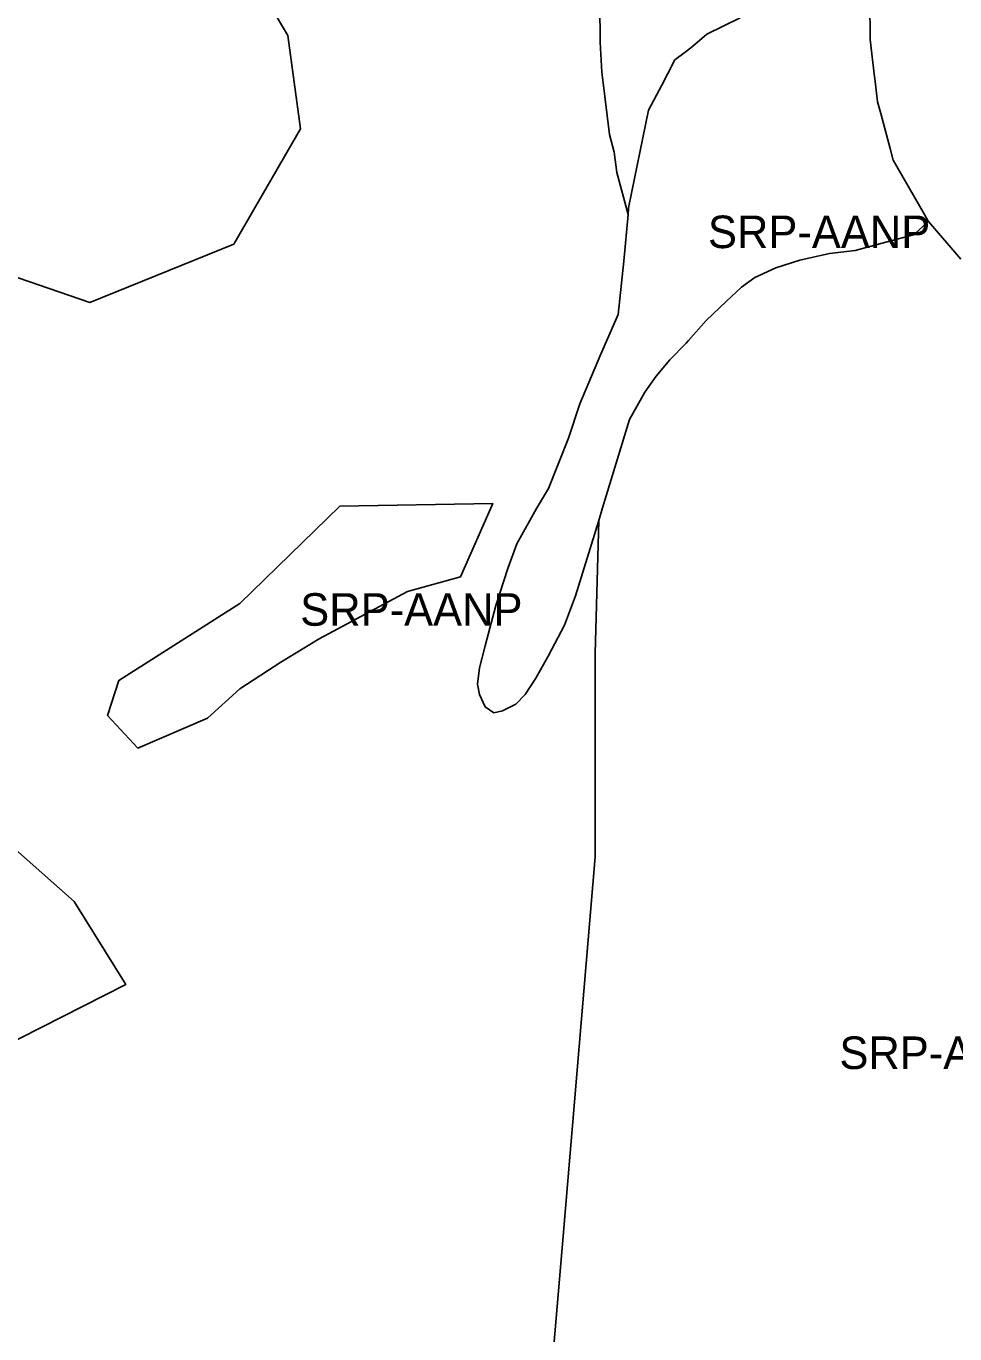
# Model space of a CAD drawing. Extents: x 598968 to 613553, y 4409678 to 4430833.
# Drawn here: x 606842.5 to 607185.2, y 4424082 to 4424564.5 of the extents above; entities that cross this region are included whole.
import ezdxf

# ---------------------------------------------------------------- set-up
doc = ezdxf.new("R2010")
doc.units = 0
for name, color, linetype in [('1', 7, 'Continuous'), ('Sòl Rústic Protegit', 7, 'Continuous'), ('Sòl Rústic Protegit - Alt Nivell de Protecció', 7, 'Continuous')]:
    doc.layers.add(name, color=color, linetype=linetype)

msp = doc.modelspace()

# ---------------------------------------------------------------- linework, layer by layer
at = {"layer": '1'}
msp.add_lwpolyline([(607153.8521, 4424573.5588), (607153.9773, 4424559.5592), (607155.6271, 4424545.762), (607155.7037, 4424545.1218), (607156.7275, 4424536.5596), (607157.8857, 4424532.2296), (607161.3365, 4424519.3272), (607162.4777, 4424515.06), (607163.8311, 4424512.6952), (607173.9595, 4424494.9954), (607175.3527, 4424492.5606), (607175.5191, 4424492.3686), (607187.4777, 4424478.561)], dxfattribs=at)
at = {"layer": 'Sòl Rústic Protegit'}
for points in [[(606920.4927, 4424592.5476), (606939.0551, 4424561.0476), (606943.6801, 4424526.5476), (606919.1177, 4424484.0476), (606865.9301, 4424462.5476), (606820.8051, 4424478.0476)], [(607029.9927, 4423992.5102), (607040.6177, 4424118.0102), (607052.4927, 4424258.0102), (607052.4927, 4424333.0102), (607053.7947, 4424382.122), (607045.2801, 4424354.3102), (607041.1801, 4424343.4102), (607035.1601, 4424331.9902), (607030.5701, 4424323.8702), (607026.6901, 4424317.8602), (607023.1601, 4424314.3302), (607018.2201, 4424311.8602), (607015.0401, 4424311.1502), (607011.8601, 4424313.2702), (607009.7501, 4424317.8602), (607009.0401, 4424321.7502), (607009.7501, 4424327.7502), (607011.8601, 4424335.8802), (607015.7601, 4424350.7602), (607020.2201, 4424364.3202), (607023.5501, 4424373.5102), (607030.8101, 4424386.5002), (607035.2201, 4424393.9102), (607042.5801, 4424412.4102), (607046.8101, 4424425.1202), (607054.4801, 4424443.2102), (607060.9801, 4424458.1102), (607063.0801, 4424477.7102), (607064.6093, 4424495.0402), (607060.4297, 4424510.5102), (607059.4921, 4424518.0102), (607057.7421, 4424524.5102), (607056.0547, 4424538.5102), (607054.9923, 4424547.5102), (607054.3671, 4424558.5102), (607054.3047, 4424558.5102), (607054.1797, 4424572.5102)]]:
    msp.add_lwpolyline(points, dxfattribs=at)
for points in [[(606909.3691, 4424309.1256), (606883.6721, 4424298.0958), (606872.5471, 4424310.0958), (606876.7345, 4424323.0958), (606921.3149, 4424351.4788), (606958.2383, 4424387.3162), (607014.7091, 4424388.4022), (607002.7635, 4424361.2526), (606983.2157, 4424355.8228), (606950.6365, 4424338.447), (606936.5187, 4424329.7592), (606921.3149, 4424319.9854)], [(606570.1177, 4423952.0098), (606545.1801, 4423950.5098), (606531.5551, 4423962.0098), (606513.8051, 4423983.5098), (606516.9965, 4424022.8958), (606527.6961, 4424054.9948), (606557.5023, 4424057.2876), (606579.6661, 4424093.208), (606614.0577, 4424119.1928), (606662.8051, 4424176.0098), (606728.3677, 4424243.0098), (606814.8887, 4424292.836), (606830.7427, 4424267.5098), (606860.1503, 4424241.4748), (606879.2567, 4424210.9044), (606824.6625, 4424183.1518), (606760.7961, 4424142.1208), (606702.7121, 4424104.672), (606685.8051, 4424062.5098), (606663.5551, 4424030.5098), (606643.2427, 4423994.0098), (606622.1801, 4423967.0098), (606600.0551, 4423956.0098)]]:
    msp.add_lwpolyline(points, close=True, dxfattribs=at)
at = {"layer": 'Sòl Rústic Protegit - Alt Nivell de Protecció'}
for points in [[(606820.8051, 4424478.0476), (606865.9301, 4424462.5476), (606919.1177, 4424484.0476), (606943.6801, 4424526.5476), (606939.0551, 4424561.0476), (606920.4927, 4424592.5476), (606926.0551, 4424629.0476), (606935.5551, 4424690.0476), (606933.9301, 4424703.5476), (606932.2427, 4424751.5476), (606918.8051, 4424808.0476), (606887.2427, 4424846.5476), (606873.3385, 4424924.9136), (606837.7309, 4424936.462), (606858.0155, 4424967.8066), (606858.0195, 4424967.8128), (606867.5551, 4424982.5476), (606881.9999, 4425020.1882), (606852.1663, 4425080.8174)], [(607105.9921, 4424567.5102), (607093.6797, 4424561.5102), (607091.0047, 4424559.2336), (607087.8047, 4424556.5102), (607085.6483, 4424554.8758), (607081.8673, 4424552.0102), (607079.3023, 4424546.947), (607077.0301, 4424542.6602), (607072.1799, 4424533.5102), (607064.8745, 4424498.0458), (607064.7967, 4424497.1646), (607064.6093, 4424495.0402), (607063.0801, 4424477.7102), (607060.9801, 4424458.1102), (607054.4801, 4424443.2102), (607046.8101, 4424425.1202), (607042.5801, 4424412.4102), (607035.2201, 4424393.9102), (607030.8101, 4424386.5002), (607023.5501, 4424373.5102), (607020.2201, 4424364.3202), (607015.7601, 4424350.7602), (607011.8601, 4424335.8802), (607009.7501, 4424327.7502), (607009.0401, 4424321.7502), (607009.7501, 4424317.8602), (607011.8601, 4424313.2702), (607015.0401, 4424311.1502), (607018.2201, 4424311.8602), (607023.1601, 4424314.3302), (607026.6901, 4424317.8602), (607030.5701, 4424323.8702), (607035.1601, 4424331.9902), (607041.1801, 4424343.4102), (607045.2801, 4424354.3102), (607053.7947, 4424382.122), (607055.2301, 4424386.8102), (607065.1801, 4424419.3102), (607070.8201, 4424429.3802), (607075.0501, 4424435.3802), (607080.0001, 4424441.3902), (607086.0001, 4424447.3902), (607086.1049, 4424447.5102), (607086.1177, 4424447.5102), (607086.9193, 4424448.4422), (607093.4101, 4424455.8702), (607100.8201, 4424462.9302), (607106.4701, 4424468.2302), (607111.4101, 4424471.7602), (607119.1801, 4424475.3002), (607128.0101, 4424478.1202), (607138.9501, 4424480.5902), (607148.4801, 4424481.6502), (607159.7801, 4424484.8302), (607169.9927, 4424487.5102), (607175.5191, 4424492.3686), (607175.3527, 4424492.5606), (607173.9595, 4424494.9954), (607163.8311, 4424512.6952), (607162.4777, 4424515.06), (607161.3365, 4424519.3272), (607157.8857, 4424532.2296), (607156.7275, 4424536.5596), (607155.7037, 4424545.1218), (607155.6271, 4424545.762), (607153.9773, 4424559.5592), (607153.8521, 4424573.5588)], [(607054.1797, 4424572.5102), (607054.3047, 4424558.5102), (607054.3671, 4424558.5102), (607054.9923, 4424547.5102), (607056.0547, 4424538.5102), (607057.7421, 4424524.5102), (607059.4921, 4424518.0102), (607060.4297, 4424510.5102), (607064.6093, 4424495.0402), (607064.7967, 4424497.1646), (607064.8745, 4424498.0458), (607072.1799, 4424533.5102), (607077.0301, 4424542.6602), (607079.3023, 4424546.947), (607081.8673, 4424552.0102), (607085.6483, 4424554.8758), (607087.8047, 4424556.5102), (607091.0047, 4424559.2336), (607093.6797, 4424561.5102), (607105.9921, 4424567.5102)], [(607187.4777, 4424478.561), (607175.5191, 4424492.3686), (607169.9927, 4424487.5102), (607159.7801, 4424484.8302), (607148.4801, 4424481.6502), (607138.9501, 4424480.5902), (607128.0101, 4424478.1202), (607119.1801, 4424475.3002), (607111.4101, 4424471.7602), (607106.4701, 4424468.2302), (607100.8201, 4424462.9302), (607093.4101, 4424455.8702), (607086.9193, 4424448.4422), (607086.1177, 4424447.5102), (607086.1049, 4424447.5102), (607086.0001, 4424447.3902), (607080.0001, 4424441.3902), (607075.0501, 4424435.3802), (607070.8201, 4424429.3802), (607065.1801, 4424419.3102), (607055.2301, 4424386.8102), (607053.7947, 4424382.122), (607052.4927, 4424333.0102), (607052.4927, 4424258.0102), (607040.6177, 4424118.0102), (607029.9927, 4423992.5102)]]:
    msp.add_lwpolyline(points, dxfattribs=at)
for points in [[(606909.3691, 4424309.1256), (606921.3149, 4424319.9854), (606936.5187, 4424329.7592), (606950.6365, 4424338.447), (606983.2157, 4424355.8228), (607002.7635, 4424361.2526), (607014.7091, 4424388.4022), (606958.2383, 4424387.3162), (606921.3149, 4424351.4788), (606876.7345, 4424323.0958), (606872.5471, 4424310.0958), (606883.6721, 4424298.0958)], [(606570.1177, 4423952.0098), (606600.0551, 4423956.0098), (606622.1801, 4423967.0098), (606643.2427, 4423994.0098), (606663.5551, 4424030.5098), (606685.8051, 4424062.5098), (606702.7121, 4424104.672), (606760.7961, 4424142.1208), (606824.6625, 4424183.1518), (606879.2567, 4424210.9044), (606860.1503, 4424241.4748), (606830.7427, 4424267.5098), (606814.8887, 4424292.836), (606728.3677, 4424243.0098), (606662.8051, 4424176.0098), (606614.0577, 4424119.1928), (606579.6661, 4424093.208), (606557.5023, 4424057.2876), (606527.6961, 4424054.9948), (606516.9965, 4424022.8958), (606513.8051, 4423983.5098), (606531.5551, 4423962.0098), (606545.1801, 4423950.5098)]]:
    msp.add_lwpolyline(points, close=True, dxfattribs=at)

# ---------------------------------------------------------------- texts
for p in [(607094.1047, 4424482.5801), (606943.6281, 4424343.249), (607142.6177, 4424179.6893)]:
    msp.add_text('SRP-AANP', height=12, dxfattribs=at).set_placement(p)

doc.saveas('drawing.dxf')
